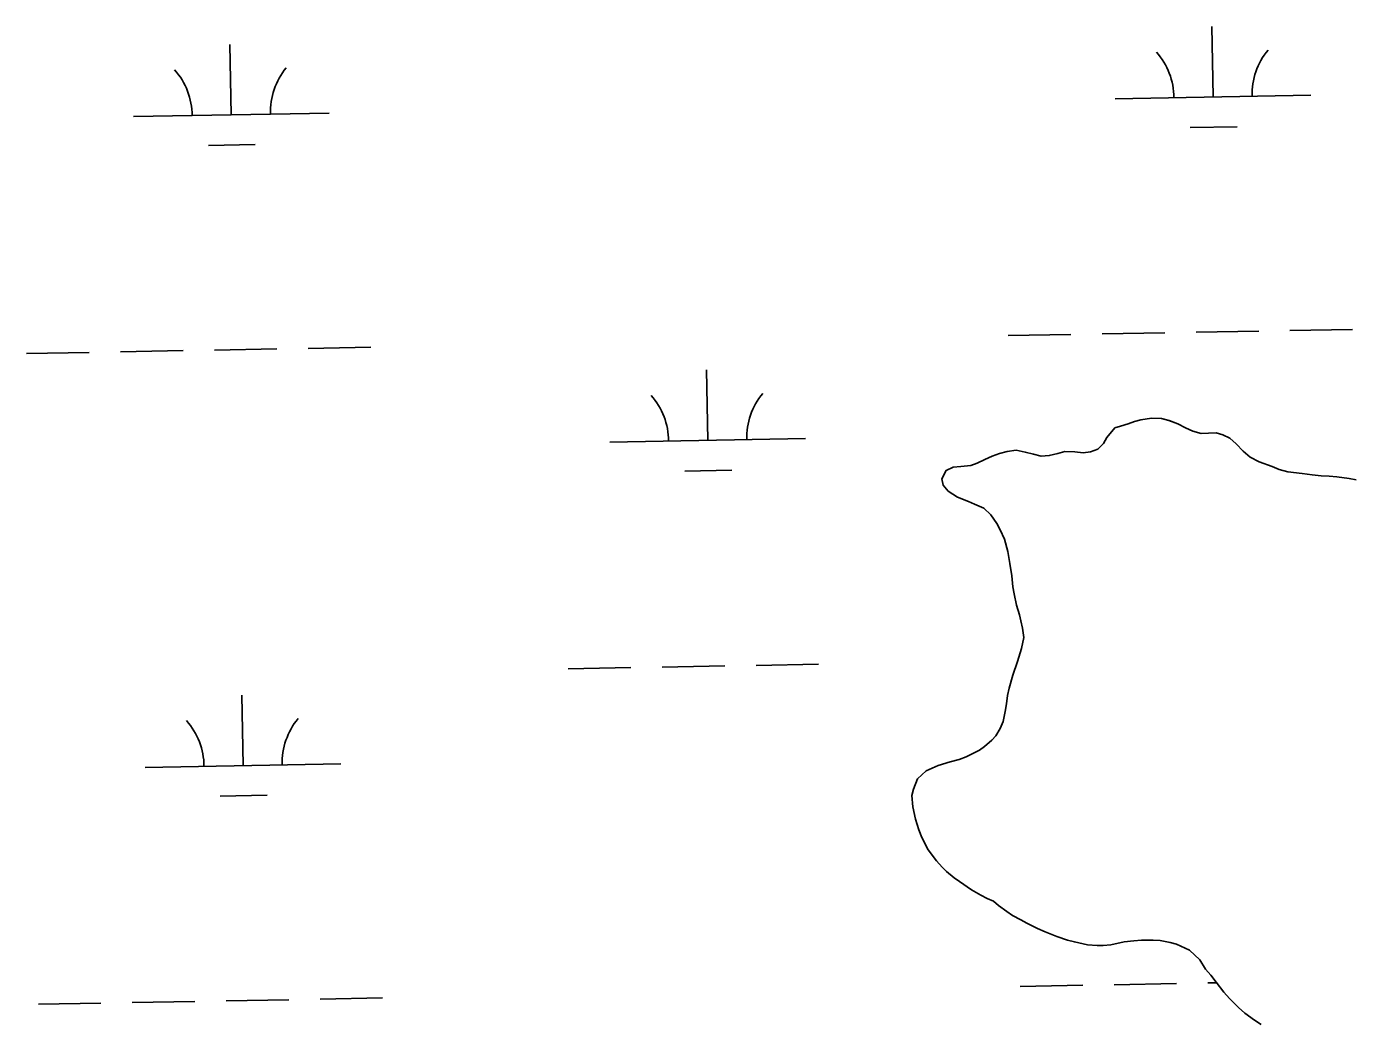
# Model space of a CAD drawing. Extents: x 3925854 to 3964121, y 224593 to 250589.
# Drawn here: x 3960718 to 3961397, y 231322 to 231830 of the extents above; entities that cross this region are included whole.
import ezdxf

# ---------------------------------------------------------------- set-up
doc = ezdxf.new("R2010")
doc.units = 0
doc.layers.add('V-TOPO-SHOR', color=7, linetype='Continuous')
doc.layers.add('V-WETL-SWMP', color=7, linetype='Continuous')

msp = doc.modelspace()

# ---------------------------------------------------------------- linework, layer by layer
at = {"layer": 'V-TOPO-SHOR'}
for points in [[(3961279.045, 231362.499), (3961272.205, 231361.064), (3961268.236, 231360.642), (3961265.15, 231360.656), (3961260.3, 231361.047), (3961253.619, 231362.475), (3961250.023, 231363.374), (3961244.52, 231365.237), (3961238.581, 231367.617), (3961234.768, 231369.399), (3961229.342, 231372.072), (3961226.188, 231373.704), (3961221.865, 231376.075), (3961219.008, 231378.001), (3961214.761, 231381.107), (3961212.272, 231383.25), (3961208.899, 231384.663), (3961205.674, 231386.369), (3961200.984, 231389.183), (3961194.758, 231393.402), (3961192.122, 231395.325), (3961188.169, 231398.503), (3961185.974, 231400.645), (3961183.123, 231403.891), (3961178.888, 231409.499), (3961175.611, 231415.833), (3961174.087, 231419.808), (3961172.422, 231425.18), (3961170.911, 231431.582), (3961170.497, 231437.317), (3961171.249, 231440.618), (3961173.33, 231445.826), (3961177.833, 231449.994), (3961183.873, 231452.685), (3961190.054, 231454.491), (3961194.616, 231455.794), (3961198.297, 231457.098), (3961205.074, 231460.447), (3961207.654, 231462.343), (3961211.345, 231465.561), (3961213.413, 231467.828), (3961215.709, 231471.637), (3961217.196, 231475.084), (3961218.248, 231480.296), (3961218.928, 231484.189), (3961219.389, 231488.376), (3961220.216, 231492.119), (3961222.158, 231498.798), (3961224.47, 231505.767), (3961226.559, 231512.446), (3961227.69, 231518.024), (3961227.124, 231522.876), (3961226.26, 231526.556), (3961225.539, 231529.647), (3961224.022, 231534.65), (3961222.799, 231540.389), (3961222.156, 231543.917), (3961221.521, 231549.654), (3961220.595, 231555.904), (3961219.596, 231562.009), (3961217.79, 231568.411), (3961215.68, 231573.124), (3961213.859, 231576.44), (3961210.867, 231580.863), (3961207.21, 231584.261), (3961202.589, 231586.194), (3961199.435, 231587.531), (3961193.863, 231589.909), (3961189.027, 231592.946), (3961186.543, 231596.045), (3961185.824, 231599.281), (3961187.975, 231603.532), (3961191.657, 231605.206), (3961195.481, 231605.48), (3961200.554, 231606.045), (3961203.792, 231607.133), (3961207.842, 231609.023), (3961211.527, 231610.844), (3961215.281, 231612.075), (3961219.18, 231613.232), (3961223.886, 231613.795), (3961228.437, 231612.894), (3961232.621, 231611.77), (3961236.51, 231610.723), (3961240.703, 231611.069), (3961245.042, 231612.153), (3961248.649, 231613.162), (3961253.865, 231612.99), (3961258.125, 231612.529), (3961261.727, 231612.953), (3961265.555, 231614.332), (3961268.437, 231617.256), (3961270.214, 231620.263), (3961274.28, 231625.313), (3961277.223, 231626.108), (3961280.977, 231627.338), (3961284.288, 231628.426), (3961287.6, 231629.364), (3961292.97, 231630.22), (3961298.038, 231630.124), (3961301.93, 231629.001)], [(3961301.93, 231629.001), (3961306.476, 231627.289), (3961310.288, 231625.215), (3961314.027, 231623.507), (3961318.432, 231622.456), (3961322.18, 231622.511), (3961326.076, 231622.64), (3961329.524, 231621.668), (3961332.969, 231619.962), (3961336.262, 231617.08), (3961339.92, 231613.387), (3961343.361, 231610.358), (3961348.051, 231607.909), (3961354.58, 231605.454), (3961358.321, 231604.04), (3961362.651, 231602.771), (3961369.921, 231601.927), (3961375.062, 231601.167), (3961379.764, 231600.778), (3961383.876, 231600.536), (3961387.698, 231600.299), (3961393.94, 231599.385), (3961397.684, 231598.707)], [(3961349.025, 231320.351), (3961345.654, 231322.498), (3961340.676, 231326.123), (3961337.383, 231329.004), (3961332.775, 231333.51), (3961329.997, 231336.756), (3961326.053, 231341.993), (3961323.352, 231345.46), (3961320.646, 231348.485), (3961317.73, 231353.351), (3961312.462, 231358.299), (3961305.79, 231361.27), (3961302.56, 231362.168), (3961297.496, 231363.146), (3961293.822, 231363.31), (3961287.794, 231363.341), (3961283.973, 231363.065), (3961279.045, 231362.499)]]:
    msp.add_lwpolyline(points, dxfattribs=at)
at = {"layer": 'V-WETL-SWMP'}
for p, q in [((3961324.429, 231794.385), (3961323.774, 231830.379)), ((3960822.603, 231785.261), (3960821.949, 231821.255)), ((3961274.437, 231793.476), (3961374.42, 231795.294)), ((3960772.612, 231784.352), (3960872.595, 231786.17)), ((3961312.711, 231778.739), (3961336.707, 231779.175)), ((3960810.886, 231769.614), (3960834.882, 231770.05)), ((3961315.769, 231674.137), (3961347.764, 231674.719)), ((3961363.761, 231675.01), (3961395.756, 231675.591)), ((3961219.785, 231672.392), (3961251.78, 231672.973)), ((3961267.777, 231673.264), (3961299.772, 231673.846)), ((3960717.96, 231663.267), (3960749.955, 231663.849)), ((3960765.952, 231664.14), (3960797.947, 231664.721)), ((3960813.944, 231665.012), (3960845.939, 231665.594)), ((3960861.936, 231665.885), (3960893.931, 231666.467)), ((3961066.141, 231618.848), (3961065.487, 231654.842)), ((3961280.977, 231627.338), (3961277.223, 231626.107)), ((3961284.289, 231628.425), (3961280.977, 231627.338)), ((3961287.6, 231629.364), (3961284.289, 231628.425)), ((3961292.969, 231630.22), (3961287.6, 231629.364)), ((3961298.039, 231630.123), (3961292.969, 231630.22)), ((3961301.929, 231629.002), (3961298.039, 231630.123)), ((3961306.477, 231627.29), (3961301.929, 231629.002)), ((3961310.288, 231625.214), (3961306.477, 231627.29)), ((3961270.214, 231620.262), (3961268.436, 231617.257)), ((3961274.28, 231625.313), (3961270.214, 231620.262)), ((3961277.223, 231626.107), (3961274.28, 231625.313)), ((3961314.028, 231623.506), (3961310.288, 231625.214)), ((3961318.432, 231622.456), (3961314.028, 231623.506)), ((3961322.18, 231622.511), (3961318.432, 231622.456)), ((3961326.075, 231622.64), (3961322.18, 231622.511)), ((3961329.525, 231621.668), (3961326.075, 231622.64)), ((3961332.97, 231619.961), (3961329.525, 231621.668)), ((3961016.149, 231617.939), (3961116.133, 231619.757)), ((3961223.886, 231613.796), (3961219.18, 231613.231)), ((3961228.438, 231612.893), (3961223.886, 231613.796)), ((3961265.556, 231614.332), (3961261.728, 231612.954)), ((3961268.436, 231617.257), (3961265.556, 231614.332)), ((3961336.263, 231617.079), (3961332.97, 231619.961)), ((3961339.92, 231613.387), (3961336.263, 231617.079)), ((3961343.36, 231610.358), (3961339.92, 231613.387)), ((3961203.792, 231607.132), (3961200.554, 231606.045)), ((3961207.843, 231609.023), (3961203.792, 231607.132)), ((3961211.526, 231610.843), (3961207.843, 231609.023)), ((3961215.28, 231612.074), (3961211.526, 231610.843)), ((3961219.18, 231613.231), (3961215.28, 231612.074)), ((3961232.621, 231611.77), (3961228.438, 231612.893)), ((3961236.511, 231610.723), (3961232.621, 231611.77)), ((3961240.702, 231611.07), (3961236.511, 231610.723)), ((3961245.042, 231612.152), (3961240.702, 231611.07)), ((3961248.648, 231613.163), (3961245.042, 231612.152)), ((3961253.865, 231612.991), (3961248.648, 231613.163)), ((3961258.125, 231612.53), (3961253.865, 231612.991)), ((3961261.728, 231612.954), (3961258.125, 231612.53)), ((3961348.051, 231607.91), (3961343.36, 231610.358)), ((3961354.58, 231605.454), (3961348.051, 231607.91)), ((3961054.424, 231603.201), (3961078.42, 231603.637)), ((3961187.975, 231603.533), (3961185.824, 231599.281)), ((3961191.658, 231605.206), (3961187.975, 231603.533)), ((3961195.48, 231605.481), (3961191.658, 231605.206)), ((3961200.554, 231606.045), (3961195.48, 231605.481)), ((3961358.321, 231604.04), (3961354.58, 231605.454)), ((3961362.65, 231602.77), (3961358.321, 231604.04)), ((3961369.921, 231601.927), (3961362.65, 231602.77)), ((3961375.062, 231601.167), (3961369.921, 231601.927)), ((3961379.763, 231600.777), (3961375.062, 231601.167)), ((3961383.877, 231600.537), (3961379.763, 231600.777)), ((3961387.697, 231600.298), (3961383.877, 231600.537)), ((3961393.94, 231599.386), (3961387.697, 231600.298)), ((3961185.824, 231599.281), (3961186.543, 231596.044)), ((3961186.543, 231596.044), (3961189.027, 231592.946)), ((3961189.027, 231592.946), (3961193.862, 231589.91)), ((3961397.684, 231598.707), (3961393.94, 231599.386)), ((3961193.862, 231589.91), (3961199.436, 231587.532)), ((3961199.436, 231587.532), (3961202.59, 231586.194)), ((3961202.59, 231586.194), (3961207.21, 231584.261)), ((3961207.21, 231584.261), (3961210.868, 231580.863)), ((3961210.868, 231580.863), (3961213.86, 231576.44)), ((3961213.86, 231576.44), (3961215.681, 231573.124)), ((3961215.681, 231573.124), (3961217.79, 231568.411)), ((3961217.79, 231568.411), (3961219.596, 231562.009)), ((3961219.596, 231562.009), (3961220.596, 231555.904)), ((3961220.596, 231555.904), (3961221.521, 231549.654)), ((3961221.521, 231549.654), (3961222.155, 231543.918)), ((3961222.155, 231543.918), (3961222.799, 231540.388)), ((3961222.799, 231540.388), (3961224.021, 231534.65)), ((3961224.021, 231534.65), (3961225.54, 231529.646)), ((3961225.54, 231529.646), (3961226.261, 231526.556)), ((3961226.261, 231526.556), (3961227.125, 231522.877)), ((3961227.125, 231522.877), (3961227.689, 231518.025)), ((3961226.56, 231512.445), (3961224.471, 231505.768)), ((3961227.689, 231518.025), (3961226.56, 231512.445)), ((3961224.471, 231505.768), (3961222.159, 231498.797)), ((3960994.844, 231502.1), (3961026.839, 231502.682)), ((3961042.836, 231502.973), (3961074.831, 231503.554)), ((3961090.828, 231503.845), (3961122.823, 231504.427)), ((3961222.159, 231498.797), (3961220.217, 231492.119)), ((3961220.217, 231492.119), (3961219.39, 231488.376)), ((3960828.652, 231452.641), (3960827.997, 231488.635)), ((3961219.39, 231488.376), (3961218.929, 231484.189)), ((3961218.249, 231480.297), (3961217.195, 231475.085)), ((3961218.929, 231484.189), (3961218.249, 231480.297)), ((3961215.709, 231471.638), (3961213.413, 231467.828)), ((3961217.195, 231475.085), (3961215.709, 231471.638)), ((3961211.344, 231465.56), (3961207.655, 231462.344)), ((3961213.413, 231467.828), (3961211.344, 231465.56)), ((3961205.073, 231460.446), (3961198.297, 231457.098)), ((3961207.655, 231462.344), (3961205.073, 231460.446)), ((3960778.66, 231451.732), (3960878.643, 231453.55)), ((3961183.872, 231452.684), (3961177.833, 231449.994)), ((3961190.054, 231454.492), (3961183.872, 231452.684)), ((3961194.616, 231455.793), (3961190.054, 231454.492)), ((3961198.297, 231457.098), (3961194.616, 231455.793)), ((3961173.33, 231445.827), (3961171.248, 231440.619)), ((3961177.833, 231449.994), (3961173.33, 231445.827)), ((3960816.934, 231436.994), (3960840.93, 231437.43)), ((3961171.248, 231440.619), (3961170.497, 231437.316)), ((3961170.497, 231437.316), (3961170.911, 231431.582)), ((3961170.911, 231431.582), (3961172.423, 231425.181)), ((3961172.423, 231425.181), (3961174.088, 231419.809)), ((3961174.088, 231419.809), (3961175.612, 231415.833)), ((3961175.612, 231415.833), (3961178.888, 231409.498)), ((3961178.888, 231409.498), (3961183.124, 231403.892)), ((3961183.124, 231403.892), (3961185.974, 231400.645)), ((3961185.974, 231400.645), (3961188.169, 231398.504)), ((3961188.169, 231398.504), (3961192.122, 231395.325)), ((3961192.122, 231395.325), (3961194.758, 231393.401)), ((3961194.758, 231393.401), (3961200.984, 231389.183)), ((3961200.984, 231389.183), (3961205.674, 231386.368)), ((3961205.674, 231386.368), (3961208.899, 231384.662)), ((3961208.899, 231384.662), (3961212.273, 231383.25)), ((3961212.273, 231383.25), (3961214.761, 231381.107)), ((3961214.761, 231381.107), (3961219.008, 231378)), ((3961219.008, 231378), (3961221.865, 231376.076)), ((3961221.865, 231376.076), (3961226.189, 231373.703)), ((3961226.189, 231373.703), (3961229.342, 231372.071)), ((3961229.342, 231372.071), (3961234.767, 231369.4)), ((3961234.767, 231369.4), (3961238.58, 231367.618)), ((3961238.58, 231367.618), (3961244.521, 231365.238)), ((3961244.521, 231365.238), (3961250.023, 231363.374)), ((3961250.023, 231363.374), (3961253.62, 231362.475)), ((3961253.62, 231362.475), (3961260.3, 231361.047)), ((3961272.205, 231361.063), (3961279.046, 231362.5)), ((3961279.046, 231362.5), (3961283.973, 231363.065)), ((3961283.973, 231363.065), (3961287.795, 231363.34)), ((3961287.795, 231363.34), (3961293.821, 231363.311)), ((3961293.821, 231363.311), (3961297.495, 231363.147)), ((3961297.495, 231363.147), (3961302.561, 231362.167)), ((3961302.561, 231362.167), (3961305.79, 231361.27)), ((3961260.3, 231361.047), (3961265.149, 231360.656)), ((3961265.149, 231360.656), (3961268.235, 231360.642)), ((3961268.235, 231360.642), (3961272.205, 231361.063)), ((3961305.79, 231361.27), (3961312.463, 231358.298)), ((3961312.463, 231358.298), (3961317.73, 231353.35)), ((3961317.73, 231353.35), (3961320.646, 231348.485)), ((3961320.646, 231348.485), (3961323.351, 231345.46)), ((3961323.351, 231345.46), (3961326.053, 231341.993)), ((3961326.053, 231341.993), (3961329.997, 231336.756)), ((3961225.833, 231339.772), (3961257.828, 231340.353)), ((3961273.825, 231340.644), (3961305.82, 231341.226)), ((3961321.817, 231341.517), (3961326.349, 231341.599)), ((3961329.997, 231336.756), (3961332.774, 231333.509)), ((3960724.008, 231330.647), (3960756.003, 231331.229)), ((3960772, 231331.52), (3960803.995, 231332.101)), ((3960819.992, 231332.392), (3960851.987, 231332.974)), ((3960867.984, 231333.265), (3960899.979, 231333.847)), ((3961332.774, 231333.509), (3961337.382, 231329.005)), ((3961337.382, 231329.005), (3961340.675, 231326.123)), ((3961340.675, 231326.123), (3961345.654, 231322.498)), ((3961345.654, 231322.498), (3961349.025, 231320.351))]:
    msp.add_line(p, q, dxfattribs=at)
for centre, start, end in [((3961269.186, 231793.856), 0.269879, 41.813537), ((3961379.654, 231795.864), 140.269876, 181.813534), ((3960767.361, 231784.731), 0.269879, 41.813537), ((3960877.829, 231786.74), 140.269876, 181.813534), ((3961010.899, 231618.318), 0.269879, 41.813537), ((3961121.366, 231620.327), 140.269876, 181.813534), ((3960773.409, 231452.111), 0.269879, 41.813537), ((3960883.877, 231454.12), 140.269876, 181.813534)]:
    msp.add_arc(centre, 35.246, start, end, dxfattribs=at)

doc.saveas('drawing.dxf')
